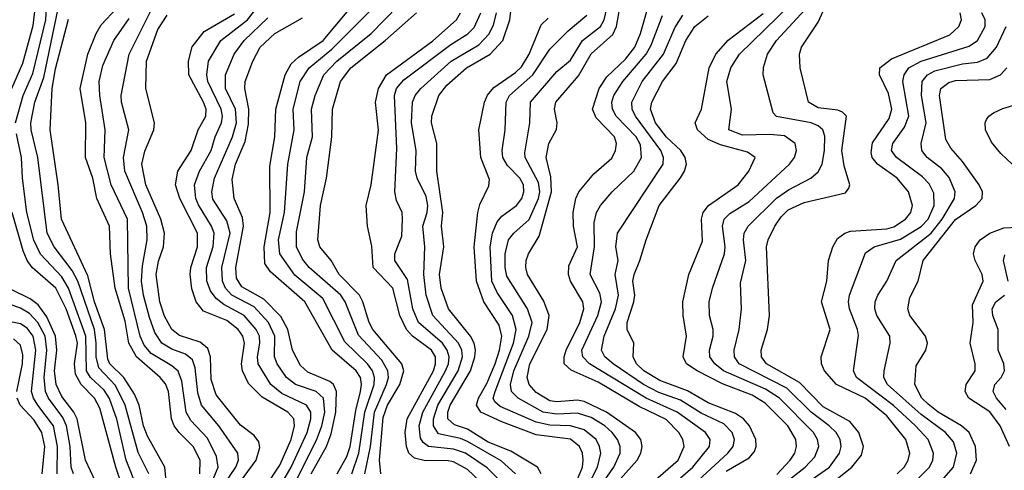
# Model space of a CAD drawing. Header units: inches. Extents: x 990535 to 1117859, y 769386 to 892122.
# Tile 708 of 1056: x 1054008 to 1056872, y 844901 to 846210. Entities that reach past the tile are written whole.
import ezdxf

# ---------------------------------------------------------------- set-up
doc = ezdxf.new("R2010")
doc.units = ezdxf.units.IN
doc.header["$MEASUREMENT"] = 0
doc.layers.add('B0854', color=7, linetype='Continuous')

msp = doc.modelspace()

# ---------------------------------------------------------------- linework, layer by layer
at = {"layer": 'B0854', "color": 5}
for points, elevation in [([(1053996.1, 845910), (1054017.7, 845990), (1054045.9, 846054.1), (1054083.4, 846210), (1054090, 846321.1)], 3660), ([(1055524.8, 844890), (1055513.7, 844910), (1055436.2, 844956.2), (1055370, 844982.6), (1055310, 845019.7), (1055272.8, 845032.8), (1055253.6, 845050), (1055253.4, 845070), (1055259.5, 845090), (1055319.5, 845190), (1055332, 845230), (1055333.5, 845250), (1055330, 845270), (1055319.4, 845290), (1055255.2, 845370), (1055233.8, 845430), (1055229.2, 845470), (1055241.1, 845550), (1055235.2, 845610), (1055238.2, 845650), (1055221.3, 845770), (1055220.8, 845850), (1055205.5, 845910), (1055207, 845930), (1055227.4, 845990), (1055250, 846020.1), (1055307.7, 846070), (1055376.5, 846110), (1055413, 846150), (1055433.6, 846210), (1055447.4, 846330)], 3220), ([(1056350, 844848.1), (1056428.3, 844910), (1056455.9, 844944.1), (1056462.4, 844970), (1056448.7, 845010), (1056422, 845042), (1056344.8, 845084.8), (1056275.6, 845155.6), (1056179.8, 845210), (1056165.4, 845230), (1056164.6, 845250), (1056182.8, 845310), (1056189.1, 845350), (1056180.1, 845550), (1056184.8, 845570), (1056204.3, 845610), (1056222.6, 845637.4), (1056242.8, 845657.2), (1056290, 845678.7), (1056410, 845706.8), (1056419.9, 845720.1), (1056422.5, 845730), (1056405.7, 845785.7), (1056399.5, 845830), (1056412.4, 845930), (1056401.4, 845941.4), (1056387.2, 845947.2), (1056330, 845954.3), (1056302, 845970), (1056277.9, 846070), (1056275.7, 846110), (1056282.1, 846130), (1056330, 846203.2), (1056387.6, 846330)], 2920), ([(1054383.5, 844890), (1054352.7, 844952.7), (1054314.7, 845090), (1054286.6, 845146.6), (1054238.2, 845198.2), (1054230, 845230), (1054230.7, 845270), (1054225, 845310), (1054177, 845450), (1054160.9, 845480.9), (1054108.5, 845550), (1054087.4, 845590), (1054060.6, 845810), (1054041.2, 845890), (1054040.3, 845910), (1054052, 845970), (1054077.9, 846042.1), (1054129.2, 846290)], 3640), ([(1056212.6, 844847.4), (1056292.1, 844910), (1056320.6, 844939.4), (1056331.9, 844970), (1056328, 844990), (1056316.4, 845010), (1056217.9, 845110), (1056176.8, 845136.8), (1056055.2, 845190), (1056029.5, 845210), (1056015.6, 845230), (1056014.3, 845250), (1056024.9, 845290), (1056025, 845310), (1056014.4, 845350), (1056013.1, 845390), (1056022.5, 845430), (1056057.7, 845530), (1056059.6, 845550), (1056051.8, 845610), (1056056.7, 845630), (1056073.6, 845646.4), (1056130, 845682.2), (1056247, 845790), (1056261.6, 845810), (1056267.5, 845830), (1056263, 845850), (1056232.6, 845872.6), (1056190, 845876.9), (1056110, 845874.8), (1056070.6, 845890), (1056078.5, 845950), (1056064.3, 846030), (1056076.7, 846070), (1056101.8, 846110), (1056285.4, 846290)], 2960), ([(1054762.2, 844850), (1054797.4, 844910), (1054843.9, 845010), (1054854.8, 845050), (1054854.7, 845070), (1054842.3, 845090), (1054770, 845124.2), (1054738.4, 845150), (1054701.7, 845210), (1054699.2, 845230), (1054706.3, 845270), (1054704.9, 845290), (1054695.9, 845310), (1054660.7, 845350), (1054602, 845382), (1054579.6, 845399.6), (1054562.5, 845422.5), (1054551.8, 845450), (1054551.5, 845490), (1054570.5, 845550.5), (1054573.6, 845590), (1054566, 845610), (1054527.7, 845672.3), (1054520.4, 845690), (1054516.2, 845730), (1054530.8, 845770), (1054564.9, 845830), (1054576.7, 845870), (1054595.3, 845910), (1054598, 845930), (1054593.7, 845950), (1054555.2, 846030), (1054551.8, 846050), (1054557.2, 846090), (1054592.7, 846150), (1054670.8, 846209.2), (1054714, 846266)], 3460), ([(1054930.8, 844890), (1054959.2, 844940.8), (1054969, 844970), (1054985.7, 845074.3), (1054999.5, 845130), (1055002.5, 845150), (1054999.4, 845170), (1054987, 845190), (1054917.1, 845250), (1054837.6, 845390), (1054737.3, 845477.3), (1054721.2, 845501.2), (1054719.1, 845550), (1054736.1, 845650), (1054735.8, 845784.2), (1054750.2, 845870), (1054753.2, 845950), (1054780.4, 846050), (1054797.8, 846082.2), (1054818.6, 846101.4), (1054890.7, 846149.3), (1054990.3, 846270)], 3380), ([(1054973.5, 844890), (1054994.3, 844950), (1055012.1, 845070), (1055038.7, 845150), (1055040.3, 845170), (1055033.9, 845190), (1055019.2, 845210), (1054953.6, 845273.6), (1054890, 845400.1), (1054808, 845468), (1054764.5, 845530), (1054760.8, 845570), (1054778, 845650), (1054787.7, 845790), (1054806.3, 845890), (1054803.7, 845950), (1054823.6, 846030), (1054849.6, 846070), (1054915.5, 846124.5), (1055046, 846254)], 3360), ([(1055665.1, 844810), (1055736, 844910), (1055754.4, 844950), (1055754.8, 844970), (1055746.4, 844990), (1055730.9, 845010), (1055709.6, 845030), (1055670, 845054.3), (1055630, 845066.6), (1055570, 845063.8), (1055530, 845069.6), (1055457.8, 845110), (1055437.9, 845130), (1055435.9, 845150), (1055445, 845190), (1055489.2, 845290), (1055498.3, 845330), (1055485.3, 845370), (1055424.6, 845464.6), (1055419.6, 845490), (1055420, 845530), (1055430, 845570.6), (1055445.5, 845590), (1055490, 845629.3), (1055517.1, 845690), (1055520.4, 845710), (1055517.3, 845737.3), (1055478.4, 845810), (1055477.3, 845822.7), (1055491.9, 845910), (1055493.3, 845970), (1055570, 846059.4), (1055610, 846092.5), (1055645.2, 846150), (1055697.2, 846190), (1055708.2, 846210), (1055723.4, 846276.6)], 3140), ([(1056249.3, 844830), (1056363.3, 844910), (1056392.5, 844950), (1056397, 844970), (1056393.9, 844990), (1056382.5, 845010), (1056362.7, 845030), (1056310, 845069.7), (1056238.8, 845138.8), (1056100.5, 845210), (1056086.8, 845230), (1056085.6, 845250), (1056100.1, 845310), (1056107.8, 845370), (1056104.2, 845444.2), (1056119.5, 845510), (1056113, 845570), (1056114.9, 845590), (1056126.4, 845610), (1056208.8, 845691.2), (1056244.4, 845715.6), (1056309.3, 845750), (1056330, 845767.8), (1056341.6, 845790), (1056348.7, 845830), (1056350, 845871.1), (1056343.5, 845890), (1056330, 845901.7), (1056310, 845910.4), (1056208.8, 845928.8), (1056199.3, 845939.3), (1056169.9, 846050), (1056171.1, 846071.1), (1056182.8, 846110), (1056209.2, 846150), (1056315.5, 846264.5)], 2940), ([(1053967.3, 845970), (1054016.6, 846083.4), (1054046.6, 846193.4), (1054053.9, 846250)], 3680), ([(1054531.4, 844890), (1054532.8, 844930), (1054512.4, 844970), (1054471.3, 845010), (1054457.6, 845030), (1054449.7, 845050), (1054440.2, 845130), (1054431.6, 845151.6), (1054416.7, 845170), (1054347.6, 845230), (1054325.1, 845270), (1054314.2, 845334.2), (1054286, 845430), (1054272.1, 845530), (1054269.4, 845610), (1054232.5, 845690), (1054220.7, 845750), (1054199.7, 845810), (1054200.3, 845910), (1054184.1, 846010), (1054206.5, 846110), (1054230.5, 846170), (1054244.9, 846195.1), (1054290, 846243.8)], 3580), ([(1054601.5, 844858.5), (1054636.2, 844910), (1054644, 844930), (1054642, 844950), (1054586.9, 845030), (1054537, 845090), (1054525.9, 845125.9), (1054518.7, 845198.7), (1054510, 845221.7), (1054490, 845238.5), (1054450, 845252.6), (1054421.1, 845270), (1054400.8, 845300.8), (1054385, 845345), (1054367.7, 845410), (1054362.2, 845450), (1054364.9, 845495.1), (1054378.6, 845570), (1054377.5, 845610), (1054365.5, 845650), (1054313.5, 845770), (1054310.2, 845810), (1054325.2, 845890), (1054304, 845970), (1054302.6, 845990), (1054326.4, 846110), (1054390, 846237.7)], 3540), ([(1054720.5, 844850), (1054764.4, 844915.6), (1054797.3, 844990), (1054807.5, 845030), (1054805.2, 845050), (1054787.6, 845070), (1054713.1, 845113.1), (1054673.3, 845153.3), (1054656.1, 845190), (1054653.3, 845210), (1054661.4, 845270), (1054656.6, 845290), (1054643.6, 845310), (1054610, 845336.2), (1054542.9, 845362.9), (1054520.7, 845390), (1054508.2, 845428.2), (1054503.3, 845470), (1054505.6, 845490), (1054525.5, 845550), (1054525, 845590), (1054474.1, 845690), (1054461, 845730), (1054467.7, 845770), (1054506.9, 845830), (1054526.6, 845890), (1054549.6, 845930), (1054550.2, 845950), (1054542.9, 845970), (1054499.9, 846050), (1054499.2, 846090), (1054509.2, 846130.8), (1054544.4, 846175.6), (1054632.7, 846227.3)], 3480), ([(1055011.7, 844890), (1055028, 844970), (1055039.6, 845070), (1055075.2, 845150), (1055080.9, 845170), (1055079.1, 845190), (1055060.9, 845220.9), (1054993.4, 845293.4), (1054954.2, 845390), (1054942.1, 845410), (1054849.9, 845490), (1054830, 845514.6), (1054813.4, 845550), (1054813.3, 845593.3), (1054836.5, 845710), (1054842.7, 845810), (1054859.3, 845870), (1054856.3, 845950), (1054867.5, 845990), (1054892.3, 846050), (1054930.2, 846090), (1055030, 846170.4), (1055109, 846250)], 3340), ([(1055058, 844890), (1055054.7, 844930), (1055065.5, 845054.5), (1055077.6, 845090), (1055114, 845150), (1055125.4, 845190), (1055118.9, 845210), (1055035, 845310), (1055023.9, 845330), (1055006.2, 845390), (1054996, 845410), (1054937.5, 845470), (1054913.8, 845510), (1054881.2, 845550), (1054875.1, 845570), (1054882.4, 845670), (1054900.7, 845750), (1054915.6, 845870), (1054917.4, 845950), (1054941, 846030), (1054970.9, 846070), (1055071.3, 846150), (1055161.7, 846230)], 3320), ([(1055345.7, 844870), (1055310, 844903.4), (1055270, 844925), (1055248.9, 844928.9), (1055188.1, 844928.1), (1055155.8, 844935.8), (1055139.6, 844950), (1055132.8, 844970), (1055129.2, 845010), (1055134.9, 845050), (1055211.2, 845190), (1055217.7, 845210), (1055217, 845230), (1055206.1, 845250), (1055150.7, 845290.7), (1055132.5, 845310), (1055113.4, 845350), (1055093, 845430), (1055035.7, 845490), (1055032.3, 845552.3), (1055019.3, 845610), (1055016.1, 845670), (1055029.9, 845730), (1055051.2, 845888.8), (1055042.7, 845970), (1055051.2, 846010), (1055074.9, 846050), (1055210, 846148.5), (1055278, 846210), (1055290.3, 846230)], 3280), ([(1055397.3, 844877.3), (1055367.4, 844907.4), (1055304.5, 844950), (1055270, 844962.4), (1055197, 844970), (1055181.3, 844981.3), (1055173.7, 844993.7), (1055170.2, 845030), (1055180.8, 845070), (1055246.3, 845190), (1055255.2, 845210), (1055257.3, 845230), (1055251.2, 845250), (1055237.5, 845270), (1055167.9, 845330), (1055151.1, 845370), (1055135.4, 845455.4), (1055099.4, 845510), (1055098.8, 845530), (1055119.1, 845580.9), (1055121.5, 845630), (1055120.5, 845650), (1055104.3, 845684.3), (1055099.3, 845710), (1055104.4, 845835.6), (1055098.3, 845990), (1055104.2, 846010), (1055124.7, 846035.3), (1055261.9, 846138.1), (1055311.1, 846168.9), (1055330, 846187.4), (1055348.9, 846230)], 3260), ([(1055450.3, 844890), (1055408.1, 844928.1), (1055310, 844984.3), (1055290, 844992.9), (1055226.3, 845006.3), (1055211.5, 845030), (1055211.6, 845050), (1055224.3, 845090), (1055283.4, 845190), (1055295.9, 845230), (1055293.5, 845250), (1055283.9, 845270), (1055209.7, 845350), (1055190, 845410), (1055183.5, 845470), (1055186.3, 845550), (1055180.2, 845610), (1055193.1, 845650), (1055194.8, 845670), (1055190, 845696.5), (1055163.7, 845750), (1055159.1, 845770), (1055161.5, 845830), (1055147.8, 845910), (1055149.9, 845970), (1055158.1, 845990), (1055174.2, 846010), (1055262.9, 846090), (1055343.3, 846136.7), (1055372.3, 846167.7), (1055386.1, 846193.9), (1055395.1, 846230)], 3240), ([(1055730, 844847.5), (1055803.9, 844930), (1055814.6, 844950), (1055818.6, 844970), (1055814.1, 844990), (1055799, 845010), (1055714.5, 845070), (1055650, 845100.4), (1055630, 845104.4), (1055570, 845099.8), (1055550, 845102.8), (1055510, 845126.3), (1055489.9, 845150), (1055484.1, 845170), (1055491.6, 845210), (1055541.8, 845310), (1055547.9, 845350), (1055532.1, 845392.1), (1055484.6, 845470), (1055479.8, 845490), (1055481.4, 845510), (1055487.9, 845530), (1055519.2, 845580.8), (1055554.8, 845710), (1055553, 845753), (1055538.9, 845810), (1055547.2, 845850), (1055569.2, 845890.8), (1055570.9, 845910), (1055563.2, 845950), (1055567.6, 845970), (1055633.5, 846046.5), (1055670, 846110.4), (1055733.3, 846166.7), (1055744, 846190), (1055754.4, 846250)], 3120), ([(1055770, 844797), (1055922.7, 844930), (1055940.5, 844970), (1055936.6, 844990), (1055924.9, 845010), (1055887.8, 845047.8), (1055810, 845085.6), (1055690, 845156.8), (1055611.5, 845191.5), (1055591.3, 845210), (1055591.4, 845230), (1055597.8, 845250), (1055637.3, 845330), (1055648.4, 845370), (1055646.2, 845390), (1055609.8, 845449.8), (1055603.7, 845470), (1055605.2, 845494.8), (1055630.7, 845550), (1055618.7, 845610), (1055617.5, 845650), (1055625, 845690), (1055634.2, 845710), (1055677.9, 845762.1), (1055730, 845808.1), (1055740.9, 845830), (1055744.1, 845850), (1055737.5, 845870), (1055684.8, 845924.8), (1055673.6, 845950), (1055693.7, 846010), (1055716.1, 846043.9), (1055770, 846095.2), (1055797.2, 846130), (1055813.7, 846170), (1055835.3, 846244.7)], 3080), ([(1056210, 844888.7), (1056249.1, 844930), (1056262.1, 844950), (1056267.5, 844970), (1056265.2, 844990), (1056242.1, 845030), (1056176, 845096), (1056138.5, 845118.5), (1056052, 845152), (1055978.3, 845190), (1055947.2, 845210), (1055937.3, 845230), (1055947.7, 845290), (1055937.4, 845350), (1055936.3, 845390), (1055954.1, 845470), (1055994, 845566), (1055990.9, 845630), (1055995.8, 845650), (1056011.2, 845670), (1056097.6, 845730), (1056128.2, 845770), (1056146.9, 845810), (1056125, 845825), (1056046.1, 845846.1), (1056010, 845862.1), (1055979.6, 845890), (1055972.5, 845910), (1055991, 845950), (1056013.5, 846070), (1056032.2, 846110), (1056069, 846151), (1056170, 846228.3)], 2980), ([(1056560.5, 844890), (1056580.8, 844910), (1056592.1, 844930), (1056596.8, 844950), (1056585, 844990), (1056530, 845059), (1056466.7, 845110), (1056384, 845150), (1056348.7, 845190), (1056339.7, 845210), (1056339.1, 845230), (1056365.5, 845310), (1056340.1, 845390), (1056355.3, 845450), (1056360.6, 845510), (1056373, 845550), (1056386.1, 845573.9), (1056407.5, 845590), (1056424.7, 845595.3), (1056530, 845602.3), (1056550, 845607.8), (1056583.9, 845630), (1056599.4, 845650), (1056604.3, 845670), (1056593.3, 845710), (1056560.3, 845750), (1056503, 845790), (1056487.2, 845810), (1056484.1, 845824.1), (1056488, 845852), (1056537.1, 845922.9), (1056544.5, 845950), (1056535.1, 845995.1), (1056508.9, 846050), (1056509.9, 846070), (1056543.3, 846096.7), (1056713.7, 846166.3), (1056739.9, 846190), (1056747.6, 846210), (1056743.1, 846230)], 2880), ([(1056621.9, 844878.1), (1056654, 844910), (1056664.2, 844930), (1056666.1, 844950), (1056649.9, 844990), (1056613.4, 845030), (1056549.2, 845089.2), (1056442.3, 845170), (1056432.9, 845190), (1056447.3, 845292.7), (1056445, 845310), (1056421.4, 845370), (1056418.8, 845390), (1056421.9, 845410), (1056467.8, 845532.2), (1056493.6, 845550), (1056570, 845572.6), (1056630, 845609.4), (1056650, 845630.5), (1056668, 845670), (1056666.3, 845706.3), (1056652.9, 845732.9), (1056633.7, 845753.7), (1056557.9, 845810), (1056543.4, 845830), (1056547.7, 845850), (1056581.9, 845898.1), (1056593.6, 845930), (1056577, 846030), (1056580.8, 846050), (1056594.1, 846070), (1056630, 846089.4), (1056770, 846133.3), (1056793.5, 846150), (1056816.3, 846190), (1056816, 846210), (1056805.9, 846230)], 2860), ([(1054433.7, 844870), (1054430.2, 844910), (1054379.4, 844999.4), (1054368.3, 845030), (1054355.6, 845090), (1054342.1, 845122.1), (1054310.4, 845170), (1054270.2, 845210), (1054263.8, 845223.8), (1054254.8, 845310), (1054225.8, 845390), (1054206.1, 845466.1), (1054129.4, 845630), (1054119.8, 845730), (1054096.6, 845890), (1054101.9, 846010), (1054112.3, 846067.7), (1054150, 846211.4)], 3620), ([(1054559.5, 844850), (1054585, 844910), (1054580.7, 844940.7), (1054553.9, 844993.9), (1054505.7, 845045.7), (1054491.8, 845070), (1054479.6, 845159.6), (1054468.4, 845188.4), (1054450, 845204.5), (1054390, 845240.2), (1054370, 845264), (1054358.6, 845290), (1054324.2, 845430), (1054321.2, 845630), (1054273.6, 845730), (1054253.7, 845810), (1054256.9, 845890), (1054240.9, 845990), (1054239.3, 846030), (1054250, 846077.1), (1054281.5, 846150), (1054326.2, 846213.8)], 3560), ([(1054636.3, 844850), (1054695.9, 844930), (1054706.5, 844966.5), (1054703.7, 844983.7), (1054690, 845002.2), (1054650, 845032), (1054579.6, 845119.6), (1054564.7, 845164.7), (1054562.9, 845230), (1054555, 845255), (1054532.7, 845272.7), (1054472.2, 845292.2), (1054450.6, 845310), (1054428.8, 845348.8), (1054415.7, 845390), (1054404.5, 845470), (1054411.5, 845508.5), (1054426.4, 845550), (1054429.5, 845590), (1054418.4, 845630), (1054374.8, 845730), (1054363.5, 845790), (1054371.7, 845828.3), (1054397.7, 845890), (1054399.9, 845910), (1054374.8, 846010), (1054376.8, 846090), (1054410, 846182), (1054436.8, 846223.2)], 3520), ([(1054804.6, 844855.4), (1054871.6, 844988.4), (1054886.6, 845030), (1054895.5, 845070), (1054891.3, 845110), (1054870, 845129.7), (1054810, 845150), (1054783.6, 845170), (1054757.1, 845210), (1054749.1, 845230), (1054749.7, 845290), (1054731.9, 845330), (1054690, 845375.3), (1054624.6, 845410), (1054606.2, 845430), (1054597.3, 845450), (1054596, 845490), (1054620, 845590), (1054610, 845625.8), (1054570, 845688.1), (1054566.7, 845710), (1054574, 845750), (1054626.8, 845870), (1054638.3, 845910), (1054635.4, 845950), (1054606.7, 846010), (1054606.8, 846050), (1054631.8, 846110), (1054660.4, 846150), (1054730, 846215.3)], 3440), ([(1054855.4, 844890), (1054900.2, 844970), (1054913.4, 845006.6), (1054927.4, 845070), (1054929.5, 845130), (1054920.4, 845150), (1054910, 845159), (1054845.9, 845185.9), (1054824.7, 845204.7), (1054801, 845250), (1054788.2, 845310), (1054767.2, 845347.2), (1054718.3, 845398.3), (1054654, 845434), (1054638.7, 845458.7), (1054637, 845490), (1054659.1, 845610), (1054655.5, 845635.5), (1054631.2, 845690), (1054625.6, 845745.6), (1054635.3, 845790), (1054663.7, 845856.3), (1054673.6, 845906.4), (1054674.6, 845950), (1054662.6, 846010), (1054663.9, 846030), (1054686.1, 846090), (1054707.7, 846130), (1054750, 846170.1), (1054830, 846215.6)], 3420), ([(1055628.7, 844870), (1055644.7, 844910), (1055647.2, 844930), (1055645, 844950), (1055636.2, 844970), (1055610, 844990.6), (1055510, 845003.3), (1055410, 845041.7), (1055349.5, 845069.5), (1055336.8, 845090), (1055342.2, 845110), (1055367, 845153), (1055391.2, 845210), (1055403.8, 845250), (1055410, 845290), (1055402.2, 845322.2), (1055357.5, 845390), (1055336.3, 845450), (1055329.7, 845550), (1055340.6, 845650), (1055346.6, 845673.4), (1055372.7, 845727.3), (1055374.6, 845745.4), (1055348.9, 845810), (1055343.3, 845890), (1055360.2, 845970), (1055368.9, 845991.1), (1055387, 846013), (1055450, 846056.4), (1055467, 846073), (1055490.2, 846110), (1055525.1, 846194.9), (1055545.3, 846214.7)], 3180), ([(1055657, 844850), (1055688.7, 844910), (1055697.9, 844950), (1055694.4, 844970), (1055684.2, 844990), (1055650, 845018.6), (1055610, 845029.8), (1055550, 845032.2), (1055510, 845040.2), (1055405.7, 845085.7), (1055390, 845099.3), (1055385.3, 845110), (1055390.8, 845130), (1055444.1, 845270), (1055451.7, 845310), (1055440.8, 845350), (1055397, 845417), (1055381.6, 845450), (1055376.1, 845550), (1055383.5, 845590), (1055397, 845623), (1055410, 845638.7), (1055452.8, 845670), (1055468.5, 845690), (1055474.4, 845710), (1055473.7, 845730), (1055462.8, 845750), (1055426.7, 845786.7), (1055413.2, 845810), (1055410.9, 845830), (1055419.7, 845890), (1055422.4, 845970), (1055432.9, 845990), (1055500.6, 846050), (1055550, 846124), (1055602.8, 846177.2), (1055657.1, 846222.9)], 3160), ([(1055930, 844878.5), (1055965.9, 844910), (1056013.9, 844970), (1056015.8, 844990), (1056002.2, 845010), (1055920.6, 845070), (1055829.8, 845109.8), (1055664.9, 845210), (1055645.8, 845230), (1055642.5, 845250), (1055689.5, 845350), (1055699.8, 845390), (1055695.6, 845415.6), (1055667.6, 845470), (1055679.7, 845550), (1055678.9, 845621.1), (1055685.9, 845650), (1055697.1, 845670), (1055730.9, 845710), (1055793.8, 845770), (1055816.3, 845810), (1055813.7, 845846.3), (1055801, 845870), (1055742.8, 845930), (1055732.1, 845950), (1055729.7, 845970), (1055736, 845990), (1055762.5, 846030), (1055830.2, 846110), (1055844.4, 846135.6), (1055877.7, 846222.3)], 3060), ([(1055970, 844860.3), (1056067.4, 844950), (1056083.1, 844970), (1056086.5, 844990), (1056080.4, 845010), (1056055.9, 845035.9), (1055990, 845066.9), (1055930, 845104.2), (1055866.9, 845126.9), (1055821.9, 845150), (1055733.7, 845210), (1055709.9, 845230), (1055699.9, 845250), (1055707.8, 845290), (1055740.5, 845370), (1055749.9, 845409.9), (1055740.1, 845470), (1055748.8, 845510), (1055741.7, 845550), (1055746.7, 845590), (1055879, 845790), (1055880.9, 845810), (1055872.5, 845830), (1055799, 845930), (1055789.4, 845950), (1055788.4, 845970), (1055818.4, 846030), (1055880.6, 846110), (1055913.3, 846186.7), (1055936.9, 846223.1)], 3040), ([(1056062.3, 844897.7), (1056130, 844936.7), (1056144.8, 844955.2), (1056149.6, 844970), (1056148.7, 844990), (1056130.8, 845030), (1056112.8, 845050), (1056090, 845065.3), (1056010, 845096.9), (1055950, 845131.5), (1055870, 845162), (1055822.9, 845190), (1055802.4, 845210), (1055792.3, 845230), (1055793.9, 845270), (1055774.7, 845310), (1055774.7, 845330), (1055793.9, 845390), (1055796.7, 845410), (1055791.7, 845450), (1055795, 845470), (1055812.1, 845510), (1055829.6, 845570.4), (1055868.2, 845670), (1055929.5, 845750.5), (1055941.8, 845770), (1055947.4, 845790), (1055943.4, 845810), (1055930.8, 845830), (1055888.7, 845868.7), (1055857.5, 845910), (1055842.9, 845950), (1055847, 845970), (1055877.2, 846030), (1055917.1, 846082.9), (1055945.3, 846150), (1055971.5, 846190), (1056010, 846221.3)], 3020), ([(1056689.2, 844870), (1056723.7, 844910), (1056733.3, 844950), (1056723.7, 844983.7), (1056701, 845010), (1056630, 845063.2), (1056532.3, 845150), (1056521.7, 845170), (1056522.1, 845190), (1056539.9, 845270), (1056538.9, 845290), (1056500.8, 845350), (1056495, 845370), (1056495.9, 845390), (1056503.7, 845410), (1056529.9, 845450.1), (1056557.6, 845510), (1056658.6, 845590), (1056690.7, 845630), (1056727.3, 845690), (1056729, 845710), (1056711.2, 845751.2), (1056690, 845776.7), (1056647.2, 845810), (1056632, 845830), (1056629.9, 845850), (1056644.8, 845910), (1056631, 845990), (1056632.4, 846030), (1056648.1, 846050), (1056670, 846061.8), (1056750, 846081.4), (1056793.6, 846086.4), (1056821.9, 846098.1), (1056849.3, 846130), (1056877.3, 846190)], 2840), ([(1056773.6, 844890), (1056790.8, 844930), (1056788.3, 844970), (1056769.3, 845010), (1056747.7, 845030), (1056679.6, 845070), (1056650, 845092.8), (1056632.1, 845110), (1056611.2, 845150), (1056615.6, 845204.4), (1056643.2, 845250), (1056647.9, 845270), (1056642.6, 845290), (1056596.6, 845350), (1056590.8, 845370), (1056597.3, 845402.7), (1056620.9, 845450), (1056635.4, 845510), (1056730, 845629.8), (1056789, 845670), (1056806.9, 845690), (1056808.6, 845710), (1056798.7, 845730), (1056750, 845797.7), (1056716.3, 845836.3), (1056701.5, 845861.5), (1056683.6, 845990), (1056687.1, 846010), (1056710, 846027.5), (1056730, 846033.1), (1056830, 846036.6), (1056860.9, 846050), (1056878.9, 846070)], 2820), ([(1057010, 845681.6), (1056861.3, 845821.3), (1056834.4, 845854.4), (1056816.9, 845890), (1056815.7, 845910), (1056820.3, 845919.7), (1056826.7, 845930), (1056840.7, 845939.3), (1056867.9, 845952.1), (1056960.4, 845979.6)], 2780), ([(1054349.8, 844850), (1054318, 844930), (1054290, 845049.2), (1054268.9, 845108.9), (1054253.2, 845133.2), (1054214.2, 845170), (1054202.6, 845190), (1054200.7, 845290), (1054150, 845429.9), (1054130, 845462.4), (1054068.6, 845528.6), (1054049.1, 845569.1), (1054028.8, 845650), (1054015.8, 845750), (1054013.5, 845810), (1053998.4, 845878.4)], 3660), ([(1054307.8, 844850), (1054287, 844910), (1054241.2, 845081.2), (1054225, 845110), (1054186.7, 845150), (1054170, 845180.2), (1054167.7, 845210), (1054175.8, 845270), (1054171.5, 845291.5), (1054143.3, 845370), (1054112.6, 845430), (1054043.9, 845490), (1054029.8, 845509.8), (1054018.1, 845538.1), (1053986.1, 845650)], 3680), ([(1056886.9, 844970), (1056860, 845030), (1056830.1, 845070.1), (1056768.8, 845110), (1056758.1, 845130), (1056760.9, 845150), (1056786.7, 845190), (1056786.8, 845210), (1056772.8, 845270), (1056780.8, 845330), (1056778.8, 845381.2), (1056810.3, 845450), (1056807.5, 845470), (1056786.9, 845510), (1056782.5, 845530), (1056786.7, 845550), (1056801.2, 845570), (1056829.3, 845590), (1056870, 845604.9), (1056910, 845606.9)], 2780), ([(1056883.3, 845450), (1056869.5, 845510), (1056873, 845527)], 2760), ([(1054228, 844868), (1054199, 844930), (1054174.8, 845050), (1054165, 845070), (1054130, 845115.3), (1054114.2, 845150), (1054109, 845190), (1054116.3, 845250), (1054111.7, 845290), (1054086.4, 845346.4), (1054061.7, 845381.7), (1054038.7, 845398.7), (1053984.9, 845424.9)], 3720), ([(1056876.9, 845076.9), (1056849.3, 845110), (1056839.6, 845130), (1056844.3, 845150), (1056862.3, 845170), (1056872.2, 845190), (1056870.3, 845210), (1056853.9, 845250), (1056854.1, 845310), (1056838.2, 845350), (1056836.8, 845370), (1056847, 845390), (1056872.1, 845410)], 2760), ([(1054164.2, 844890), (1054157.4, 844910), (1054155, 844970), (1054144.4, 845030), (1054133.8, 845053.8), (1054091.2, 845110), (1054083.2, 845130), (1054078.6, 845170), (1054086.6, 845250), (1054081.6, 845290), (1054061, 845330), (1054036.6, 845356.6), (1054010, 845371.6), (1053950, 845392.7)], 3740), ([(1054116.5, 844890), (1054118, 844970), (1054105.9, 845030), (1054060.4, 845090), (1054047.8, 845110), (1054042.1, 845130), (1054054.6, 845250), (1054047.3, 845290), (1054030, 845313.8), (1054010, 845326.3), (1053950, 845337.4)], 3760), ([(1053999.4, 845130), (1054016.2, 845210), (1054016.6, 845236.6), (1054010, 845264.7), (1053990, 845283)], 3780), ([(1054073.3, 844890), (1054080.8, 844970), (1054072.5, 845010), (1054050, 845046.4), (1054009.5, 845089.5), (1054000.3, 845110)], 3780)]:
    msp.add_lwpolyline(points, dxfattribs=dict(at, elevation=elevation))

doc.saveas('drawing.dxf')
